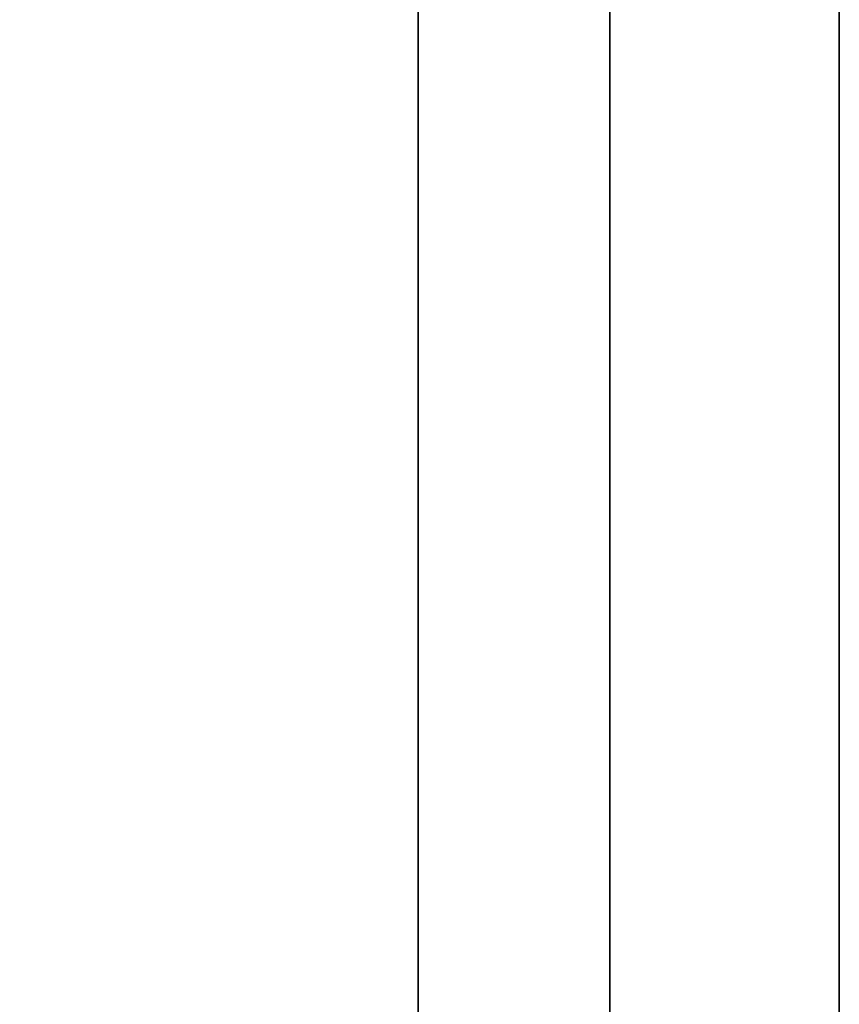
# Model space of a CAD drawing. Header units: millimetres. Extents: x -488 to 6688, y -115 to 115.
# Tile 373 of 656: x 309.92 to 314.2, y -13.36 to -8.21. Entities that reach past the tile are written whole.
import ezdxf

# ---------------------------------------------------------------- set-up
doc = ezdxf.new("R2010")
doc.units = ezdxf.units.MM
doc.layers.add('151', color=7, linetype='Continuous', true_color=0xffffff)

# ---------------------------------------------------------------- blocks, each defined once
blk = doc.blocks.new('UG_SURFACE_001')
at = {"layer": '151', "color": 252, "linetype": 'Continuous', "lineweight": 35}
for points in [[(487.5, -15, 2194.2501), (487.5, 115, 2194.2501), (-487.5, 115, 2194.2501), (-487.5, -15, 2194.2501)], [(-337.5, -15, 2044.25), (-337.5, 115, 2044.25), (337.5, 115, 2044.25), (337.5, -15, 2044.25)]]:
    blk.add_3dface(points, dxfattribs=at)
blk = doc.blocks.new('UG_SURFACE_049')
at = {"layer": '151', "color": 252, "linetype": 'Continuous', "lineweight": 35}
for points in [[(-297, 3.0145, -9.75), (-312, 3.0145, -9.75), (-312, -16.9528, -9.75), (312, -16.9528, -9.75)], [(297, 3.0145, -10.75), (312, 3.0145, -10.75), (312, -16.9528, -10.75), (-312, -16.9528, -10.75)], [(297, 3.0145, -9.75), (-297, 3.0145, -9.75), (312, -16.9528, -9.75)], [(312, -16.9528, -9.75), (312, 3.0145, -9.75), (297, 3.0145, -9.75)], [(312, -16.9528, -10.75), (312, 3.0145, -10.75), (312, 3.0145, -9.75), (312, -16.9528, -9.75)]]:
    blk.add_3dface(points, dxfattribs=at)
blk = doc.blocks.new('UG_SURFACE_065')
at = {"layer": '151', "color": 252, "linetype": 'Continuous', "lineweight": 35}
for points in [[(-314.2, -22.22, 2021.45), (314.2, -22.22, 2021.45), (314.2, 12.92, 2021.45), (-314.2, 12.92, 2021.45)], [(-313, -22.22, 2020.2501), (-313, 12.92, 2020.2501), (313, 12.92, 2020.2501), (313, -22.22, 2020.2501)], [(314.2, 12.92, 2021.45), (314.2, -22.22, 2021.45), (313, -22.22, 2020.2501), (313, 12.92, 2020.2501)]]:
    blk.add_3dface(points, dxfattribs=at)
blk = doc.blocks.new('UG_SURFACE_066')
at = {"layer": '151', "color": 252, "linetype": 'Continuous', "lineweight": 35}
for points in [[(313, -22.22, 2020.2501), (313, 12.92, 2020.2501), (313, 12.92, -10.75), (313, -22.22, -10.75)], [(314.2, 12.92, -10.75), (314.2, -22.22, -10.75), (313, -22.22, -10.75), (313, 12.92, -10.75)], [(313, 12.92, 2020.2501), (313, -22.22, 2020.2501), (314.2, -22.22, 2021.45), (314.2, 12.92, 2021.45)]]:
    blk.add_3dface(points, dxfattribs=at)

msp = doc.modelspace()

# ---------------------------------------------------------------- linework, layer by layer
at = {"layer": '151', "color": 251, "linetype": 'Continuous', "lineweight": -3, "true_color": 0x636466}
for p, q in [((313, -22.22, 2020.25), (313, 12.92, 2020.25)), ((313, -22.22, 2020.25), (313, 12.92, 2020.25)), ((313, -22.22, -10.75), (313, 12.92, -10.75)), ((314.2, -22.22, -10.75), (314.2, 12.92, -10.75)), ((314.2, -22.22, 2021.45), (314.2, 12.92, 2021.45)), ((314.2, -22.22, 2021.45), (314.2, 12.92, 2021.45)), ((312, -16.9528, -9.75), (312, 3.0145, -9.75)), ((312, -16.9528, -10.75), (312, 3.0145, -10.75))]:
    msp.add_line(p, q, dxfattribs=at)

# ---------------------------------------------------------------- block references
for name in ['UG_SURFACE_001', 'UG_SURFACE_065', 'UG_SURFACE_066', 'UG_SURFACE_049']:
    msp.add_blockref(name, (0, 0), dxfattribs=at)

doc.saveas('drawing.dxf')
